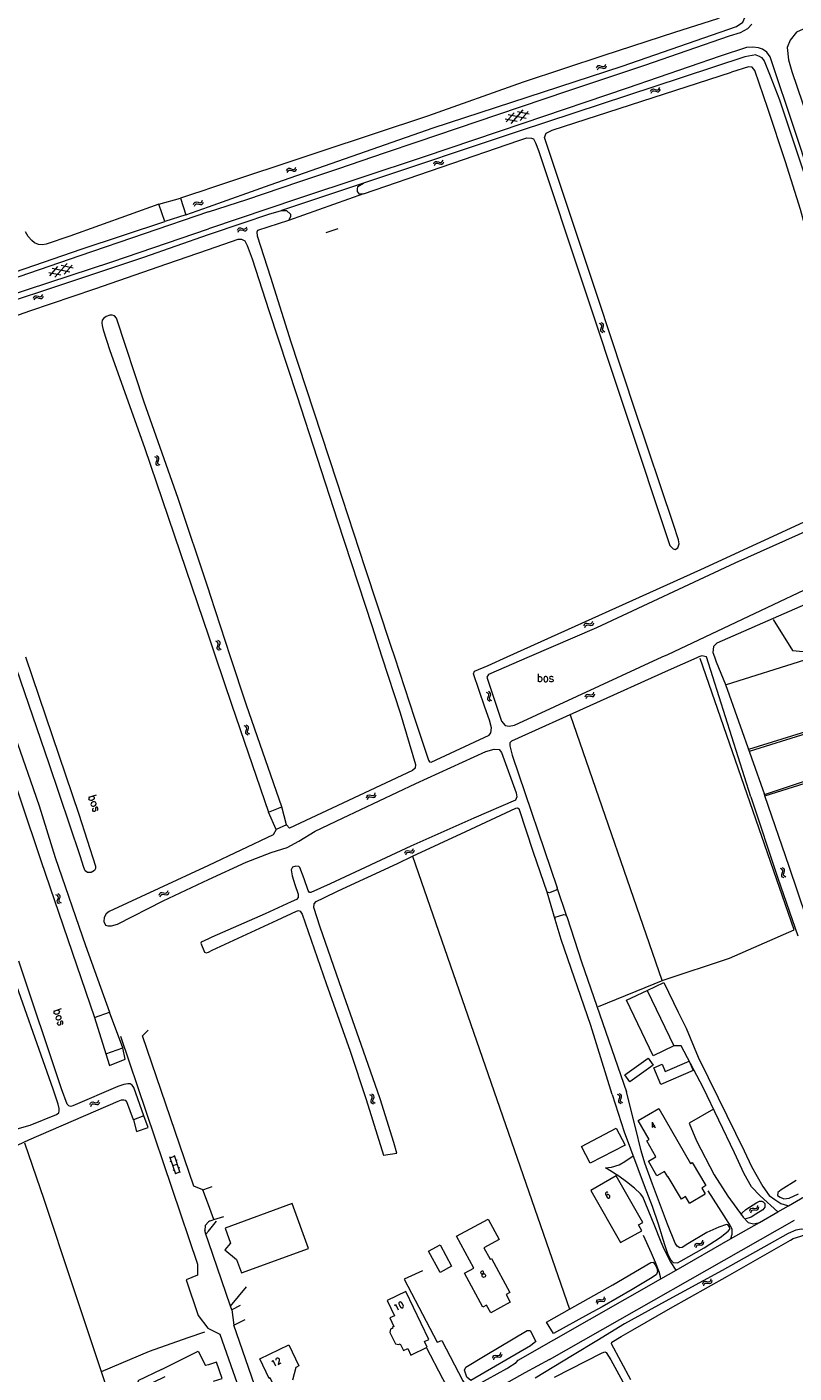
# Model space of a CAD drawing. Header units: metres. Extents: x 189705 to 199106, y 581686 to 588448.
# Tile 384 of 555: x 194954 to 195147, y 587820 to 588159. Entities that reach past the tile are written whole.
import ezdxf

# ---------------------------------------------------------------- set-up
doc = ezdxf.new("R2010")
doc.units = ezdxf.units.M
doc.layers.add('B-WA-OG-GBKN-G', color=7, linetype='Continuous', lineweight=18)
doc.styles.add('Style-STANDARD', font='STANDARD.shx')

msp = doc.modelspace()

# ---------------------------------------------------------------- linework, layer by layer
at = {"layer": 'B-WA-OG-GBKN-G'}
for p, q in [((195097.701, 588148.334), (195097.884, 588148.698)), ((195097.884, 588148.698), (195098.127, 588148.917)), ((195098.077, 588148.237), (195098.322, 588148.456)), ((195098.127, 588148.917), (195098.465, 588148.939)), ((195098.322, 588148.456), (195098.648, 588148.478)), ((195098.465, 588148.939), (195098.852, 588148.816)), ((195098.648, 588148.478), (195099.044, 588148.357)), ((195098.852, 588148.816), (195099.242, 588148.692)), ((195099.242, 588148.692), (195099.57, 588148.711)), ((195099.57, 588148.711), (195099.823, 588148.934)), ((195099.761, 588148.251), (195100.013, 588148.475)), ((195099.823, 588148.934), (195100.007, 588149.299)), ((195100.013, 588148.475), (195100.197, 588148.84)), ((195097.891, 588147.875), (195098.077, 588148.237)), ((195099.044, 588148.357), (195099.433, 588148.232)), ((195099.433, 588148.232), (195099.761, 588148.251)), ((195111.262, 588142.448), (195111.448, 588142.81)), ((195111.447, 588141.987), (195111.636, 588142.348)), ((195111.448, 588142.81), (195111.693, 588143.027)), ((195111.636, 588142.348), (195111.884, 588142.564)), ((195111.693, 588143.027), (195112.032, 588143.045)), ((195111.884, 588142.564), (195112.209, 588142.582)), ((195112.032, 588143.045), (195112.418, 588142.918)), ((195112.209, 588142.582), (195112.605, 588142.458)), ((195112.418, 588142.918), (195112.806, 588142.791)), ((195112.605, 588142.458), (195112.992, 588142.328)), ((195112.806, 588142.791), (195113.135, 588142.806)), ((195112.992, 588142.328), (195113.321, 588142.343)), ((195113.135, 588142.806), (195113.389, 588143.026)), ((195113.321, 588142.343), (195113.574, 588142.565)), ((195113.389, 588143.026), (195113.578, 588143.389)), ((195113.574, 588142.565), (195113.763, 588142.928)), ((195077.669, 588134.834), (195074.68, 588135.441)), ((195074.919, 588134.727), (195076.939, 588137.013)), ((195079.97, 588135.605), (195075.465, 588136.519)), ((195076.194, 588134.339), (195079.238, 588137.784)), ((195080.751, 588136.681), (195077.758, 588137.288)), ((195078.491, 588135.109), (195080.512, 588137.394)), ((195056.908, 588124.575), (195057.154, 588124.79)), ((195057.154, 588124.79), (195057.492, 588124.807)), ((195057.492, 588124.807), (195057.878, 588124.677)), ((195057.878, 588124.677), (195058.265, 588124.547)), ((195058.594, 588124.56), (195058.85, 588124.779)), ((195058.85, 588124.779), (195059.041, 588125.14)), ((195059.032, 588124.317), (195059.223, 588124.678)), ((195019.655, 588122.497), (195019.852, 588122.854)), ((195019.827, 588122.031), (195020.026, 588122.386)), ((195019.852, 588122.854), (195020.103, 588123.063)), ((195020.026, 588122.386), (195020.28, 588122.595)), ((195020.103, 588123.063), (195020.442, 588123.072)), ((195020.28, 588122.595), (195020.606, 588122.604)), ((195020.442, 588123.072), (195020.824, 588122.933)), ((195020.606, 588122.604), (195020.998, 588122.467)), ((195020.824, 588122.933), (195021.209, 588122.794)), ((195020.998, 588122.467), (195021.381, 588122.327)), ((195021.209, 588122.794), (195021.538, 588122.8)), ((195021.381, 588122.327), (195021.71, 588122.332)), ((195021.538, 588122.8), (195021.798, 588123.013)), ((195021.71, 588122.332), (195021.97, 588122.547)), ((195021.798, 588123.013), (195021.998, 588123.37)), ((195021.97, 588122.547), (195022.169, 588122.904)), ((195056.719, 588124.214), (195056.908, 588124.575)), ((195056.901, 588123.752), (195057.093, 588124.111)), ((195057.093, 588124.111), (195057.341, 588124.326)), ((195057.341, 588124.326), (195057.667, 588124.342)), ((195057.667, 588124.342), (195058.062, 588124.215)), ((195058.062, 588124.215), (195058.448, 588124.083)), ((195058.265, 588124.547), (195058.594, 588124.56)), ((195058.448, 588124.083), (195058.777, 588124.096)), ((195058.777, 588124.096), (195059.032, 588124.317)), ((194996.41, 588114.346), (194996.645, 588114.574)), ((194996.645, 588114.574), (194996.982, 588114.607)), ((194996.982, 588114.607), (194997.373, 588114.497)), ((194997.373, 588114.497), (194997.767, 588114.387)), ((194998.094, 588114.416), (194998.339, 588114.647)), ((194998.339, 588114.647), (194998.512, 588115.018)), ((194998.544, 588114.195), (194998.717, 588114.566)), ((194996.239, 588113.977), (194996.41, 588114.346)), ((194996.444, 588113.524), (194996.618, 588113.893)), ((194996.618, 588113.893), (194996.855, 588114.119)), ((194996.855, 588114.119), (194997.18, 588114.152)), ((194997.18, 588114.152), (194997.58, 588114.045)), ((194997.58, 588114.045), (194997.973, 588113.932)), ((194997.767, 588114.387), (194998.094, 588114.416)), ((194997.973, 588113.932), (194998.3, 588113.962)), ((194998.3, 588113.962), (194998.544, 588114.195)), ((195007.301, 588107.464), (195007.495, 588107.822)), ((195007.495, 588107.822), (195007.745, 588108.034)), ((195007.745, 588108.034), (195008.084, 588108.045)), ((195008.084, 588108.045), (195008.467, 588107.908)), ((195008.467, 588107.908), (195008.852, 588107.773)), ((195008.852, 588107.773), (195009.181, 588107.781)), ((195009.181, 588107.781), (195009.44, 588107.995)), ((195009.44, 588107.995), (195009.637, 588108.354)), ((195009.615, 588107.531), (195009.812, 588107.889)), ((195007.476, 588106.999), (195007.673, 588107.356)), ((195007.673, 588107.356), (195007.925, 588107.566)), ((195007.925, 588107.566), (195008.251, 588107.577)), ((195008.251, 588107.577), (195008.644, 588107.444)), ((195008.644, 588107.444), (195009.028, 588107.306)), ((195009.028, 588107.306), (195009.357, 588107.314)), ((195009.357, 588107.314), (195009.615, 588107.531)), ((194960.065, 588096.018), (194962.097, 588098.294)), ((194965.119, 588096.869), (194960.62, 588097.807)), ((194961.337, 588095.624), (194964.4, 588099.052)), ((194965.906, 588097.941), (194962.917, 588098.564)), ((194963.638, 588096.381), (194965.671, 588098.655)), ((194962.815, 588096.111), (194959.829, 588096.734)), ((194956.141, 588090.753), (194956.387, 588090.968)), ((194956.387, 588090.968), (194956.725, 588090.985)), ((194956.725, 588090.985), (194957.111, 588090.855)), ((194957.111, 588090.855), (194957.498, 588090.725)), ((194957.827, 588090.738), (194958.083, 588090.957)), ((194958.083, 588090.957), (194958.274, 588091.318)), ((194958.265, 588090.495), (194958.456, 588090.856)), ((194955.952, 588090.392), (194956.141, 588090.753)), ((194956.134, 588089.93), (194956.326, 588090.289)), ((194956.326, 588090.289), (194956.574, 588090.504)), ((194956.574, 588090.504), (194956.9, 588090.52)), ((194956.9, 588090.52), (194957.295, 588090.393)), ((194957.295, 588090.393), (194957.681, 588090.261)), ((194957.498, 588090.725), (194957.827, 588090.738)), ((194957.681, 588090.261), (194958.01, 588090.274)), ((194958.01, 588090.274), (194958.265, 588090.495)), ((195099.242, 588083.949), (195098.881, 588084.141)), ((195098.78, 588083.768), (195098.419, 588083.959)), ((195098.749, 588082.41), (195098.88, 588082.795)), ((195098.765, 588082.072), (195098.749, 588082.41)), ((195098.98, 588081.825), (195098.765, 588082.072)), ((195098.998, 588083.511), (195098.78, 588083.768)), ((195098.88, 588082.795), (195099.01, 588083.182)), ((195099.34, 588081.635), (195098.98, 588081.825)), ((195099.01, 588083.182), (195098.998, 588083.511)), ((195099.214, 588082.584), (195099.342, 588082.979)), ((195099.23, 588082.258), (195099.214, 588082.584)), ((195099.443, 588082.009), (195099.23, 588082.258)), ((195099.462, 588083.693), (195099.242, 588083.949)), ((195099.342, 588082.979), (195099.475, 588083.364)), ((195099.802, 588081.817), (195099.443, 588082.009)), ((195099.475, 588083.364), (195099.462, 588083.693)), ((194986.842, 588050.24), (194986.483, 588050.435)), ((194987.057, 588049.981), (194986.842, 588050.24)), ((194987.306, 588050.416), (194986.947, 588050.612)), ((194987.523, 588050.158), (194987.306, 588050.416)), ((194987.533, 588049.829), (194987.523, 588050.158)), ((194986.797, 588048.883), (194986.932, 588049.266)), ((194986.809, 588048.544), (194986.797, 588048.883)), ((194987.021, 588048.295), (194986.809, 588048.544)), ((194986.932, 588049.266), (194987.066, 588049.652)), ((194987.38, 588048.102), (194987.021, 588048.295)), ((194987.066, 588049.652), (194987.057, 588049.981)), ((194987.264, 588049.052), (194987.396, 588049.445)), ((194987.276, 588048.726), (194987.264, 588049.052)), ((194987.487, 588048.474), (194987.276, 588048.726)), ((194987.396, 588049.445), (194987.533, 588049.829)), ((194987.844, 588048.278), (194987.487, 588048.474)), ((195094.535, 588007.868), (195094.685, 588008.247)), ((195094.685, 588008.247), (195094.908, 588008.487)), ((195094.766, 588007.428), (195094.918, 588007.806)), ((195094.908, 588008.487), (195095.242, 588008.539)), ((195094.918, 588007.806), (195095.143, 588008.045)), ((195095.143, 588008.045), (195095.465, 588008.096)), ((195095.242, 588008.539), (195095.639, 588008.45)), ((195095.465, 588008.096), (195095.871, 588008.011)), ((195095.639, 588008.45), (195096.038, 588008.362)), ((195095.871, 588008.011), (195096.269, 588007.92)), ((195096.038, 588008.362), (195096.364, 588008.41)), ((195096.269, 588007.92), (195096.595, 588007.968)), ((195096.364, 588008.41), (195096.595, 588008.655)), ((195096.595, 588008.655), (195096.747, 588009.034)), ((195096.595, 588007.968), (195096.825, 588008.214)), ((195096.825, 588008.214), (195096.977, 588008.594)), ((195002.213, 588003.771), (195001.853, 588003.964)), ((195002.177, 588002.414), (195002.31, 588002.799)), ((195002.431, 588003.514), (195002.213, 588003.771)), ((195002.31, 588002.799), (195002.442, 588003.185)), ((195002.677, 588003.951), (195002.316, 588004.144)), ((195002.442, 588003.185), (195002.431, 588003.514)), ((195002.643, 588002.586), (195002.772, 588002.98)), ((195002.896, 588003.694), (195002.677, 588003.951)), ((195002.772, 588002.98), (195002.907, 588003.365)), ((195002.907, 588003.365), (195002.896, 588003.694)), ((195002.191, 588002.076), (195002.177, 588002.414)), ((195002.405, 588001.828), (195002.191, 588002.076)), ((195002.765, 588001.637), (195002.405, 588001.828)), ((195002.657, 588002.26), (195002.643, 588002.586)), ((195002.87, 588002.01), (195002.657, 588002.26)), ((195003.228, 588001.816), (195002.87, 588002.01)), ((195070.344, 587990.893), (195069.983, 587991.086)), ((195070.31, 587989.536), (195070.442, 587989.921)), ((195070.325, 587989.198), (195070.31, 587989.536)), ((195070.54, 587988.95), (195070.325, 587989.198)), ((195070.561, 587990.637), (195070.344, 587990.893)), ((195070.442, 587989.921), (195070.573, 587990.308)), ((195070.807, 587991.074), (195070.446, 587991.266)), ((195070.573, 587990.308), (195070.561, 587990.637)), ((195070.776, 587989.709), (195070.904, 587990.103)), ((195070.791, 587989.383), (195070.776, 587989.709)), ((195071.004, 587989.133), (195070.791, 587989.383)), ((195071.026, 587990.818), (195070.807, 587991.074)), ((195070.904, 587990.103), (195071.038, 587990.489)), ((195071.363, 587988.94), (195071.004, 587989.133)), ((195071.038, 587990.489), (195071.026, 587990.818)), ((195094.825, 587989.966), (195094.972, 587990.346)), ((195094.972, 587990.346), (195095.193, 587990.588)), ((195095.058, 587989.527), (195095.208, 587989.906)), ((195095.193, 587990.588), (195095.527, 587990.642)), ((195095.208, 587989.906), (195095.431, 587990.147)), ((195095.431, 587990.147), (195095.753, 587990.2)), ((195095.527, 587990.642), (195095.924, 587990.556)), ((195095.753, 587990.2), (195096.16, 587990.119)), ((195095.924, 587990.556), (195096.324, 587990.471)), ((195096.16, 587990.119), (195096.558, 587990.031)), ((195096.324, 587990.471), (195096.649, 587990.522)), ((195096.558, 587990.031), (195096.883, 587990.082)), ((195096.649, 587990.522), (195096.879, 587990.768)), ((195096.879, 587990.768), (195097.027, 587991.149)), ((195096.883, 587990.082), (195097.112, 587990.33)), ((195097.112, 587990.33), (195097.261, 587990.71)), ((195070.9, 587988.76), (195070.54, 587988.95)), ((195009.382, 587982.462), (195009.019, 587982.65)), ((195009.602, 587982.208), (195009.382, 587982.462)), ((195009.842, 587982.648), (195009.48, 587982.836)), ((195010.065, 587982.394), (195009.842, 587982.648)), ((195010.08, 587982.066), (195010.065, 587982.394)), ((195009.364, 587981.105), (195009.491, 587981.491)), ((195009.383, 587980.766), (195009.364, 587981.105)), ((195009.6, 587980.522), (195009.383, 587980.766)), ((195009.491, 587981.491), (195009.618, 587981.879)), ((195009.962, 587980.335), (195009.6, 587980.522)), ((195009.618, 587981.879), (195009.602, 587982.208)), ((195009.827, 587981.283), (195009.951, 587981.679)), ((195009.846, 587980.957), (195009.827, 587981.283)), ((195010.062, 587980.71), (195009.846, 587980.957)), ((195009.951, 587981.679), (195010.08, 587982.066)), ((195010.423, 587980.521), (195010.062, 587980.71)), ((195041.602, 587965.121), (195041.831, 587965.367)), ((195041.831, 587965.367), (195041.979, 587965.748)), ((195039.779, 587964.561), (195039.926, 587964.941)), ((195039.926, 587964.941), (195040.145, 587965.183)), ((195040.014, 587964.123), (195040.163, 587964.502)), ((195040.145, 587965.183), (195040.48, 587965.239)), ((195040.163, 587964.502), (195040.385, 587964.744)), ((195040.385, 587964.744), (195040.707, 587964.797)), ((195040.48, 587965.239), (195040.877, 587965.154)), ((195040.707, 587964.797), (195041.114, 587964.717)), ((195040.877, 587965.154), (195041.277, 587965.07)), ((195041.114, 587964.717), (195041.512, 587964.63)), ((195041.277, 587965.07), (195041.602, 587965.121)), ((195041.512, 587964.63), (195041.837, 587964.681)), ((195041.837, 587964.681), (195042.065, 587964.93)), ((195042.065, 587964.93), (195042.214, 587965.311)), ((195051.474, 587951.391), (195051.623, 587951.772)), ((195049.419, 587950.591), (195049.567, 587950.971)), ((195049.567, 587950.971), (195049.787, 587951.212)), ((195049.652, 587950.152), (195049.802, 587950.531)), ((195049.787, 587951.212), (195050.122, 587951.267)), ((195049.802, 587950.531), (195050.026, 587950.772)), ((195050.026, 587950.772), (195050.347, 587950.825)), ((195050.122, 587951.267), (195050.519, 587951.18)), ((195050.347, 587950.825), (195050.754, 587950.743)), ((195050.519, 587951.18), (195050.919, 587951.095)), ((195050.754, 587950.743), (195051.153, 587950.655)), ((195050.919, 587951.095), (195051.244, 587951.145)), ((195051.153, 587950.655), (195051.478, 587950.705)), ((195051.244, 587951.145), (195051.474, 587951.391)), ((195051.478, 587950.705), (195051.707, 587950.952)), ((195051.707, 587950.952), (195051.856, 587951.333)), ((195144.329, 587946.519), (195143.968, 587946.712)), ((195144.295, 587945.162), (195144.427, 587945.547)), ((195144.31, 587944.824), (195144.295, 587945.162)), ((195144.546, 587946.263), (195144.329, 587946.519)), ((195144.427, 587945.547), (195144.558, 587945.934)), ((195144.792, 587946.7), (195144.431, 587946.892)), ((195144.558, 587945.934), (195144.546, 587946.263)), ((195144.761, 587945.335), (195144.889, 587945.729)), ((195144.776, 587945.009), (195144.761, 587945.335)), ((195144.989, 587944.759), (195144.776, 587945.009)), ((195145.011, 587946.444), (195144.792, 587946.7)), ((195144.889, 587945.729), (195145.023, 587946.115)), ((195145.023, 587946.115), (195145.011, 587946.444)), ((195144.525, 587944.576), (195144.31, 587944.824)), ((195144.885, 587944.386), (195144.525, 587944.576)), ((195145.348, 587944.566), (195144.989, 587944.759)), ((194961.968, 587939.942), (194961.607, 587940.134)), ((194961.936, 587938.585), (194962.067, 587938.97)), ((194961.951, 587938.247), (194961.936, 587938.585)), ((194962.166, 587938), (194961.951, 587938.247)), ((194962.186, 587939.686), (194961.968, 587939.942)), ((194962.067, 587938.97), (194962.198, 587939.357)), ((194962.43, 587940.123), (194962.069, 587940.315)), ((194962.198, 587939.357), (194962.186, 587939.686)), ((194962.401, 587938.758), (194962.529, 587939.153)), ((194962.416, 587938.433), (194962.401, 587938.758)), ((194962.63, 587938.183), (194962.416, 587938.433)), ((194962.65, 587939.867), (194962.43, 587940.123)), ((194962.529, 587939.153), (194962.662, 587939.539)), ((194962.662, 587939.539), (194962.65, 587939.867)), ((194987.617, 587940.037), (194987.767, 587940.416)), ((194987.767, 587940.416), (194987.989, 587940.657)), ((194987.848, 587939.597), (194988, 587939.975)), ((194987.989, 587940.657), (194988.323, 587940.709)), ((194988, 587939.975), (194988.225, 587940.215)), ((194988.225, 587940.215), (194988.547, 587940.266)), ((194988.323, 587940.709), (194988.721, 587940.62)), ((194988.547, 587940.266), (194988.953, 587940.181)), ((194988.721, 587940.62), (194989.119, 587940.533)), ((194988.953, 587940.181), (194989.351, 587940.091)), ((194989.119, 587940.533), (194989.445, 587940.581)), ((194989.351, 587940.091), (194989.676, 587940.139)), ((194989.445, 587940.581), (194989.676, 587940.826)), ((194989.676, 587940.826), (194989.827, 587941.205)), ((194989.676, 587940.139), (194989.906, 587940.386)), ((194989.906, 587940.386), (194990.058, 587940.765)), ((194962.526, 587937.81), (194962.166, 587938)), ((194962.989, 587937.991), (194962.63, 587938.183)), ((194970.145, 587887.28), (194970.308, 587887.653)), ((194970.308, 587887.653), (194970.539, 587887.886)), ((194970.526, 587887.204), (194970.759, 587887.436)), ((194970.539, 587887.886), (194970.875, 587887.926)), ((194970.759, 587887.436), (194971.082, 587887.475)), ((194970.875, 587887.926), (194971.269, 587887.823)), ((194971.082, 587887.475), (194971.485, 587887.376)), ((194971.269, 587887.823), (194971.664, 587887.722)), ((194971.485, 587887.376), (194971.88, 587887.272)), ((194971.664, 587887.722), (194971.991, 587887.758)), ((194971.991, 587887.758), (194972.231, 587887.994)), ((194972.207, 587887.309), (194972.446, 587887.547)), ((194972.231, 587887.994), (194972.396, 587888.369)), ((194972.446, 587887.547), (194972.61, 587887.921)), ((195040.978, 587889.541), (195040.621, 587889.739)), ((195040.922, 587888.184), (195041.06, 587888.567)), ((195040.931, 587887.846), (195040.922, 587888.184)), ((195041.141, 587887.595), (195040.931, 587887.846)), ((195041.191, 587889.28), (195040.978, 587889.541)), ((195041.06, 587888.567), (195041.198, 587888.951)), ((195041.444, 587889.713), (195041.086, 587889.912)), ((195041.498, 587887.398), (195041.141, 587887.595)), ((195041.198, 587888.951), (195041.191, 587889.28)), ((195041.39, 587888.349), (195041.525, 587888.741)), ((195041.399, 587888.023), (195041.39, 587888.349)), ((195041.608, 587887.77), (195041.399, 587888.023)), ((195041.659, 587889.454), (195041.444, 587889.713)), ((195041.525, 587888.741), (195041.665, 587889.125)), ((195041.964, 587887.571), (195041.608, 587887.77)), ((195041.665, 587889.125), (195041.659, 587889.454)), ((195103.305, 587889.641), (195102.946, 587889.835)), ((195103.263, 587888.284), (195103.397, 587888.668)), ((195103.276, 587887.945), (195103.263, 587888.284)), ((195103.489, 587887.697), (195103.276, 587887.945)), ((195103.521, 587889.383), (195103.305, 587889.641)), ((195103.397, 587888.668), (195103.531, 587889.054)), ((195103.769, 587889.818), (195103.41, 587890.013)), ((195103.848, 587887.504), (195103.489, 587887.697)), ((195103.531, 587889.054), (195103.521, 587889.383)), ((195103.73, 587888.454), (195103.861, 587888.847)), ((195103.743, 587888.128), (195103.73, 587888.454)), ((195103.954, 587887.877), (195103.743, 587888.128)), ((195103.987, 587889.561), (195103.769, 587889.818)), ((195103.861, 587888.847), (195103.997, 587889.232)), ((195104.312, 587887.681), (195103.954, 587887.877)), ((195103.997, 587889.232), (195103.987, 587889.561)), ((194970.36, 587886.832), (194970.526, 587887.204)), ((194971.88, 587887.272), (194972.207, 587887.309)), ((194991.748, 587869.733), (194990.263, 587874.086)), ((194990.327, 587873.897), (194991.463, 587874.284)), ((194992.883, 587870.12), (194991.398, 587874.474)), ((194990.35, 587872.901), (194990.634, 587872.998)), ((194991.005, 587871.909), (194992.141, 587872.297)), ((194991.092, 587870.726), (194991.376, 587870.823)), ((194991.802, 587873.291), (194992.086, 587873.387)), ((194992.479, 587871.305), (194992.763, 587871.402)), ((194991.683, 587869.922), (194992.819, 587870.309)), ((195136.269, 587860.415), (195136.363, 587860.811)), ((195136.363, 587860.811), (195136.548, 587861.081)), ((195136.548, 587861.081), (195136.872, 587861.181)), ((195136.56, 587860.012), (195136.657, 587860.408)), ((195136.657, 587860.408), (195136.845, 587860.677)), ((195136.845, 587860.677), (195137.156, 587860.774)), ((195136.872, 587861.181), (195137.277, 587861.15)), ((195137.156, 587860.774), (195137.57, 587860.749)), ((195137.277, 587861.15), (195137.685, 587861.12)), ((195137.57, 587860.749), (195137.977, 587860.716)), ((195137.685, 587861.12), (195138, 587861.215)), ((195137.977, 587860.716), (195138.292, 587860.811)), ((195138, 587861.215), (195138.194, 587861.49)), ((195138.194, 587861.49), (195138.289, 587861.887)), ((195138.292, 587860.811), (195138.485, 587861.087)), ((195138.485, 587861.087), (195138.58, 587861.485)), ((195122.43, 587851.564), (195122.513, 587851.963)), ((195122.513, 587851.963), (195122.691, 587852.237)), ((195122.691, 587852.237), (195123.012, 587852.346)), ((195122.732, 587851.17), (195122.818, 587851.568)), ((195122.818, 587851.568), (195122.998, 587851.842)), ((195122.998, 587851.842), (195123.307, 587851.947)), ((195123.012, 587852.346), (195123.419, 587852.326)), ((195123.307, 587851.947), (195123.722, 587851.932)), ((195123.419, 587852.326), (195123.826, 587852.307)), ((195123.722, 587851.932), (195124.129, 587851.911)), ((195123.826, 587852.307), (195124.139, 587852.41)), ((195124.129, 587851.911), (195124.442, 587852.013)), ((195124.139, 587852.41), (195124.325, 587852.69)), ((195124.325, 587852.69), (195124.41, 587853.09)), ((195124.442, 587852.013), (195124.627, 587852.295)), ((195124.627, 587852.295), (195124.712, 587852.695)), ((195126.43, 587842.972), (195126.556, 587843.361)), ((195124.428, 587842.049), (195124.552, 587842.437)), ((195124.552, 587842.437), (195124.757, 587842.692)), ((195124.687, 587841.625), (195124.814, 587842.013)), ((195124.757, 587842.692), (195125.088, 587842.766)), ((195124.814, 587842.013), (195125.022, 587842.266)), ((195125.022, 587842.266), (195125.34, 587842.339)), ((195125.088, 587842.766), (195125.49, 587842.704)), ((195125.34, 587842.339), (195125.751, 587842.281)), ((195125.49, 587842.704), (195125.894, 587842.643)), ((195125.751, 587842.281), (195126.154, 587842.217)), ((195125.894, 587842.643), (195126.215, 587842.713)), ((195126.154, 587842.217), (195126.475, 587842.287)), ((195126.215, 587842.713), (195126.43, 587842.972)), ((195126.475, 587842.287), (195126.689, 587842.548)), ((195126.689, 587842.548), (195126.815, 587842.937)), ((195097.635, 587837.436), (195097.736, 587837.831)), ((195097.736, 587837.831), (195097.926, 587838.097)), ((195097.918, 587837.029), (195098.022, 587837.423)), ((195097.926, 587838.097), (195098.252, 587838.191)), ((195098.022, 587837.423), (195098.215, 587837.688)), ((195098.215, 587837.688), (195098.528, 587837.779)), ((195098.252, 587838.191), (195098.657, 587838.153)), ((195098.528, 587837.779), (195098.942, 587837.746)), ((195098.657, 587838.153), (195099.063, 587838.115)), ((195098.942, 587837.746), (195099.348, 587837.706)), ((195099.063, 587838.115), (195099.381, 587838.204)), ((195099.348, 587837.706), (195099.665, 587837.794)), ((195099.381, 587838.204), (195099.579, 587838.475)), ((195099.579, 587838.475), (195099.682, 587838.871)), ((195099.665, 587837.794), (195099.863, 587838.067)), ((195099.863, 587838.067), (195099.966, 587838.463)), ((195071.544, 587823.42), (195071.651, 587823.813)), ((195071.651, 587823.813), (195071.846, 587824.076)), ((195071.822, 587823.008), (195071.931, 587823.4)), ((195071.846, 587824.076), (195072.173, 587824.165)), ((195071.931, 587823.4), (195072.128, 587823.663)), ((195072.128, 587823.663), (195072.443, 587823.749)), ((195072.173, 587824.165), (195072.577, 587824.12)), ((195072.443, 587823.749), (195072.856, 587823.709)), ((195072.577, 587824.12), (195072.983, 587824.077)), ((195072.856, 587823.709), (195073.261, 587823.663)), ((195072.983, 587824.077), (195073.301, 587824.161)), ((195073.261, 587823.663), (195073.58, 587823.747)), ((195073.301, 587824.161), (195073.504, 587824.429)), ((195073.504, 587824.429), (195073.613, 587824.823)), ((195073.58, 587823.747), (195073.782, 587824.017)), ((195073.782, 587824.017), (195073.89, 587824.411))]:
    msp.add_line(p, q, dxfattribs=at)
at = {"layer": 'B-WA-OG-GBKN-G', "flags": 128}
for points in [[(195000, 588113.385), (195015.484, 588118.894), (195056.576, 588133.229), (195104.142, 588148.823), (195132.877, 588158.798), (195134.473, 588159.841), (195135.044, 588160.997), (195135.024, 588162.264), (195134.576, 588164.503), (195132.107, 588172.089), (195122.991, 588201.06), (195105.612, 588255.495)], [(195102.419, 588254.307), (195108.024, 588236.035), (195124.164, 588186.684), (195131.048, 588165.169), (195131.311, 588163.993), (195130.982, 588163.1), (195130.291, 588162.158), (195129.341, 588161.295), (195128.108, 588160.666), (195117.287, 588157.221), (195099.538, 588151.453), (195079.22, 588144.791), (195055.109, 588136.23), (195027.992, 588127.192), (195000, 588117.856)], [(195402.498, 588243.049), (195373.914, 588233.502), (195333.206, 588219.94), (195310.715, 588212.628), (195295.186, 588207.337), (195265.24, 588197.107), (195235.92, 588186.97), (195195.367, 588173.353), (195181.102, 588168.564), (195164.412, 588163.01), (195149.673, 588158.066), (195148.036, 588157.325), (195146.398, 588155.368), (195145.712, 588153.463), (195145.976, 588150.342), (195146.82, 588147.416), (195150.834, 588135.566), (195156.523, 588118.367), (195164.382, 588094.47), (195172.768, 588069.25), (195183.315, 588037.173), (195189.276, 588018.833), (195192.287, 588010.316)], [(195000, 588112.124), (195009.671, 588115.245), (195022.747, 588119.677), (195032.518, 588122.903), (195044.523, 588127.011), (195052.498, 588129.762), (195072.798, 588136.618), (195090.466, 588142.583), (195109.824, 588149.064), (195131.181, 588156.401), (195133.954, 588157.285), (195135.803, 588158.29), (195136.753, 588159.401)], [(195191.037, 588000), (195185.786, 588016.842), (195179.933, 588035.049), (195171.971, 588059.214), (195163.855, 588083.543), (195154.679, 588111.232), (195147.714, 588132.339), (195141.39, 588151.108), (195140.545, 588152.325), (195139.436, 588153.065), (195138.485, 588153.436), (195137.059, 588153.594), (195135.474, 588153.488), (195128.819, 588151.267), (195105.356, 588143.249), (195079.151, 588134.33), (195054.26, 588125.984), (195022.622, 588115.432), (195000, 588107.848)], [(195137.814, 588151.635), (195134.991, 588151.101), (195119.23, 588145.909), (195078.197, 588132.382), (195039.025, 588119.324)], [(195161.616, 588076.644), (195160.118, 588080.394), (195158.972, 588083.924), (195157.171, 588090.079), (195154.177, 588098.181), (195150.749, 588106.536), (195149.031, 588112.669), (195145.247, 588124.685), (195140.768, 588138.146), (195137.558, 588147.678), (195136.897, 588148.561), (195135.928, 588148.649), (195131.698, 588147.237)], [(195137.814, 588151.635), (195138.607, 588151.326), (195139.18, 588150.929), (195139.841, 588150.135), (195141.414, 588146.374), (195143.705, 588140.286), (195148.019, 588127.473), (195153.475, 588111.185), (195157.963, 588097.102), (195162.672, 588082.58), (195166.369, 588071.226), (195170.373, 588058.508), (195171.953, 588053.596), (195172.306, 588052.449), (195172.306, 588051.787), (195172.129, 588051.125), (195171.645, 588050.86), (195170.676, 588051.346), (195169.442, 588053.772), (195168.164, 588058.229), (195163.457, 588072.531), (195161.616, 588076.644)], [(195039.025, 588116.638), (195078.098, 588130.077), (195080.141, 588130.709), (195081.297, 588130.689), (195081.853, 588130.444), (195082.347, 588129.514), (195083.037, 588127.584), (195116.164, 588028.09), (195116.941, 588027.21), (195117.498, 588027.096), (195118.185, 588027.459), (195118.492, 588028.493), (195118.354, 588029.466), (195117.082, 588033.375), (195107.397, 588062.063), (195098.199, 588090.029), (195084.57, 588130.841), (195084.998, 588131.884), (195086.498, 588132.638), (195131.698, 588147.237)], [(195039.025, 588119.324), (195018.386, 588112.441)], [(195039.025, 588116.638), (195037.982, 588116.588), (195037.485, 588117.185), (195037.535, 588117.782), (195037.585, 588118.478), (195039.025, 588119.324)], [(194987.507, 588113.99), (194992.969, 588115.565)], [(195000, 588117.856), (194999.057, 588117.541), (194995.204, 588116.303), (194992.969, 588115.565)], [(194992.969, 588115.565), (194994.318, 588111.363)], [(195039.025, 588116.638), (195020.129, 588109.955)], [(195000, 588112.124), (194967.625, 588101.005), (194941.938, 588092.237), (194908.166, 588080.69), (194886.859, 588073.532), (194856.977, 588063.629), (194819.753, 588051.153), (194782.712, 588038.632), (194761.978, 588031.605), (194738.37, 588023.636), (194707.821, 588013.37), (194678.336, 588003.515), (194667.59, 588000)], [(194987.507, 588113.99), (194965.129, 588105.992), (194959.144, 588103.973), (194958.203, 588103.82), (194957.173, 588103.905), (194956.215, 588104.282), (194955.488, 588104.866), (194954.571, 588105.904), (194953.905, 588107.038)], [(194989.01, 588109.693), (194987.507, 588113.99)], [(194994.318, 588111.363), (194989.01, 588109.693)], [(194994.318, 588111.363), (195000, 588113.385)], [(195000, 588106.359), (195008.724, 588109.318), (195015.168, 588111.54), (195018.386, 588112.441)], [(195018.386, 588112.441), (195019.601, 588112.441), (195020.605, 588111.542), (195020.605, 588110.854), (195020.129, 588109.955)], [(194679.233, 588000), (194692.205, 588004.191), (194708.333, 588009.547), (194733.177, 588017.82), (194754.492, 588024.939), (194782.256, 588034.226), (194808.293, 588042.938), (194829.999, 588050.149), (194855.948, 588059.044), (194877.963, 588066.519), (194902.984, 588074.968), (194926.371, 588083.061), (194949.313, 588090.845), (194975.66, 588099.52), (195000, 588107.848)], [(194899.717, 588079.807), (194916.665, 588085.504), (194944.303, 588094.594), (194967.984, 588102.714), (194989.01, 588109.693)], [(195020.129, 588109.955), (195012.328, 588107.369), (195012.135, 588106.971), (195012.287, 588106.018), (195015.612, 588095.666), (195020.761, 588079.366), (195032.207, 588044.387), (195039.372, 588022.571), (195045.82, 588002.975), (195046.805, 588000)], [(195029.632, 588106.872), (195032.632, 588107.939)], [(194927.293, 588071.131), (194925.366, 588077.473), (194925.248, 588078.575), (194925.484, 588080.033), (194925.995, 588080.86), (194926.782, 588081.49), (194929.377, 588082.632), (194944.816, 588087.737), (194966.098, 588094.842), (194983.687, 588100.693), (195000, 588106.359)], [(195000, 588102.613), (195007.479, 588105.214), (195008.296, 588105.23), (195009.109, 588104.769), (195009.76, 588103.591), (195010.958, 588100.301), (195015.153, 588087.264), (195022.213, 588065.814), (195032.448, 588034.317), (195041.076, 588007.923), (195043.645, 588000)], [(194928.944, 588079.597), (194940.029, 588083.403), (194940.473, 588083.286), (194940.848, 588082.642), (194941.324, 588082.591), (194942.328, 588082.701), (194955.032, 588087.129), (194971.354, 588092.734), (194989.536, 588098.973), (195000, 588102.613)], [(195000, 588017.044), (194992.397, 588039.903), (194983.819, 588064.136), (194976.8, 588085.304), (194976.376, 588085.901), (194975.725, 588086.088), (194975.192, 588086.063), (194974.204, 588085.757), (194973.644, 588085.354), (194973.251, 588084.832), (194973.113, 588084.132), (194973.206, 588083.437), (194973.445, 588082.37), (194975.199, 588077.191), (194983.872, 588052.777), (194995.835, 588017.702), (195000, 588005.281)], [(195075.167, 588000), (195123.927, 588022.034), (195170.313, 588043.441), (195171.832, 588043.67), (195172.538, 588043.093), (195172.838, 588042.315), (195172.26, 588041.475), (195170.738, 588040.706), (195132.495, 588023.585), (195097.663, 588007.359), (195080.725, 588000)], [(195114.226, 588000), (195115.647, 588000.658), (195176.619, 588029.492), (195176.781, 588029.767), (195175.967, 588032.603), (195176.041, 588033.024), (195177.395, 588033.7), (195178.107, 588033.624), (195178.555, 588033.114), (195179.455, 588030.19), (195184.003, 588015.818), (195183.929, 588015.484), (195182.634, 588014.895), (195182.3, 588014.94), (195178.529, 588025.024)], [(195178.529, 588025.024), (195178.051, 588025.244), (195177.282, 588025.321), (195176.598, 588025.106), (195164.385, 588019.429), (195127.945, 588003.438), (195127.124, 588002.626), (195126.97, 588001.098), (195127.377, 588000)], [(195005.569, 588000), (195000.52, 588015.481), (195000, 588017.044)], [(195142.141, 588009.393), (195147.032, 588001.598), (195158.65, 588000.541)], [(195000, 588005.281), (195001.771, 588000)], [(194944.322, 588000), (194947.354, 587990.995), (194955.159, 587968.791), (194957.361, 587962.498), (194961.429, 587949.535), (194969.066, 587927.329), (194975.097, 587910.568)], [(194953.926, 588000), (194967.334, 587960.39), (194971.574, 587947.321), (194971.51, 587946.754), (194971.324, 587946.222), (194970.459, 587945.758), (194969.575, 587945.757), (194968.961, 587946.119), (194968.616, 587946.948), (194967.668, 587949.948), (194959.863, 587973.122), (194950.676, 588000)], [(195001.771, 588000), (195005.842, 587987.859), (195015.144, 587960.896)], [(195018.483, 587962.225), (195009.537, 587987.832), (195005.569, 588000)], [(195043.645, 588000), (195048.212, 587985.915), (195052.089, 587972.92), (195052.065, 587972.024), (195051.326, 587971.371), (195020.391, 587956.879)], [(195046.805, 588000), (195051.894, 587984.627), (195055.374, 587973.98), (195055.597, 587973.58), (195056.029, 587973.526), (195070.658, 587980.293), (195071.094, 587980.897), (195071.256, 587982.126), (195070.729, 587984.119), (195069.585, 587987.363), (195066.741, 587995.786), (195066.997, 587996.407), (195070.392, 587997.842), (195075.167, 588000)], [(195080.725, 588000), (195070.478, 587995.548), (195070.036, 587994.909), (195073.794, 587983.791), (195074.7, 587982.74), (195075.678, 587982.567), (195077.062, 587982.796), (195114.226, 588000)], [(195123.468, 588000), (195122.937, 587999.819), (195115.715, 587996.569), (195076.26, 587978.836), (195075.825, 587978.405), (195075.847, 587977.616), (195076.472, 587975.244), (195087.772, 587941.829)], [(195098.171, 587911.993), (195114.427, 587918.592), (195131.178, 587924.181), (195147.403, 587931.256), (195123.736, 587999.642)], [(195125.398, 588000), (195124.187, 588000.245), (195123.468, 588000)], [(195136.519, 587964.817), (195125.398, 588000)], [(195127.377, 588000), (195127.817, 587998.811), (195130.108, 587993.047), (195139.937, 587965.349)], [(195130.42, 587993.083), (195150.114, 587999.305), (195149.894, 587999.966)], [(195135.995, 587976.819), (195163.643, 587985.328), (195158.913, 587999.969)], [(195136.173, 587976.299), (195189.099, 587992.829)], [(195114.235, 587918.514), (195091.145, 587985.304)], [(195139.937, 587965.349), (195192.271, 587982.809)], [(194947.696, 587978.826), (194957.784, 587948.752), (194971.315, 587909.218)], [(195000, 587943.925), (195009.502, 587948.364), (195015.784, 587950.729), (195019.794, 587952.044), (195022.715, 587953.622), (195026.86, 587956.156), (195033.692, 587959.438), (195052.189, 587968.158), (195069.808, 587976.233), (195071.893, 587976.776), (195073.172, 587976.674), (195073.761, 587975.965), (195077.435, 587965.767), (195077.64, 587964.754), (195077.311, 587963.972), (195066.764, 587959.43)], [(194934.895, 587874.278), (194938.182, 587875.618), (194951.222, 587881.03), (194955.129, 587882.107), (194961.755, 587884.76), (194962.291, 587885.157), (194962.414, 587885.668), (194962.39, 587886.285), (194962.177, 587887.371), (194960.856, 587891.123), (194949.232, 587924.271), (194935.011, 587967.469), (194932.569, 587974.388), (194932.253, 587974.896), (194931.802, 587975.042), (194931.332, 587975.052), (194930.802, 587974.941)], [(195140.053, 587965.014), (195157.431, 587970.509), (195168.272, 587938.299)], [(195139.933, 587965.361), (195139.883, 587965.505)], [(195140.053, 587965.014), (195139.933, 587965.361)], [(195015.144, 587960.896), (195018.483, 587962.225)], [(195019.645, 587957.701), (195018.483, 587962.225)], [(195051.386, 587949.806), (195064.75, 587956.067), (195077.385, 587961.961), (195077.752, 587962.042), (195078.241, 587961.716)], [(195136.519, 587964.817), (195143.306, 587944.271), (195148.317, 587929.809)], [(195151.143, 587932.344), (195150.533, 587934.264), (195146.184, 587947.264), (195140.053, 587965.014)], [(195066.764, 587959.43), (195050.904, 587952.314), (195030.651, 587942.877), (195025.741, 587940.642), (195025.415, 587940.724), (195025.049, 587941.172), (195024.071, 587944.107), (195022.972, 587946.96), (195022.727, 587947.205), (195021.994, 587947.327), (195021.139, 587947.042), (195020.813, 587946.39), (195021.098, 587944.841), (195021.709, 587942.721), (195022.564, 587940.234), (195022.605, 587939.46), (195022.157, 587938.93), (195020.772, 587938.319), (195014.256, 587935.343), (195000.867, 587929.4)], [(195017.023, 587956.563), (195015.144, 587960.896)], [(195085.224, 587940.746), (195081.801, 587950.769), (195078.241, 587961.716)], [(195016.298, 587955.196), (195000, 587947.52)], [(195017.023, 587956.563), (195016.298, 587955.196)], [(195019.645, 587957.701), (195017.023, 587956.563)], [(195020.391, 587956.879), (195019.645, 587957.701)], [(195026.561, 587937.789), (195027.132, 587938.401), (195029.005, 587939.379), (195032.671, 587941.091), (195047.551, 587948.01), (195051.386, 587949.806)], [(195051.386, 587949.806), (195090.851, 587835.746)], [(195000, 587947.52), (194974.975, 587935.869), (194974.25, 587935.345), (194973.739, 587934.409), (194973.637, 587933.386), (194974.074, 587932.489), (194974.645, 587932.281), (194975.561, 587932.266), (194977.126, 587932.7), (194988.616, 587938.606), (195000, 587943.925)], [(195087.772, 587941.829), (195087.677, 587941.365), (195085.873, 587940.613), (195085.224, 587940.746)], [(195090.172, 587934.656), (195087.772, 587941.829)], [(195087.282, 587933.877), (195085.224, 587940.746)], [(195000.928, 587926.129), (195017.252, 587933.688), (195022.125, 587936.003), (195022.695, 587936.166), (195023.102, 587936.003), (195023.55, 587935.228), (195029.649, 587917.808), (195035.665, 587900.764), (195039.69, 587888.565), (195044.06, 587874.557)], [(195047.384, 587875.045), (195046.677, 587877.72), (195043.181, 587888.698), (195039.035, 587900.701), (195033.587, 587916.285), (195028.142, 587931.988), (195026.48, 587936.933), (195026.561, 587937.789)], [(195087.282, 587933.877), (195087.305, 587934.468), (195089.429, 587935.14), (195089.888, 587935.029), (195090.172, 587934.656)], [(195101.579, 587889.787), (195096.219, 587907.196), (195088.772, 587928.825), (195087.282, 587933.877)], [(195090.172, 587934.656), (195094.013, 587922.953), (195105.198, 587890.52)], [(195000, 587929.015), (194998.142, 587928.183), (194998.039, 587927.888), (194999.028, 587925.689), (194999.411, 587925.467), (195000, 587925.699)], [(195000.867, 587929.4), (195000, 587929.015)], [(195000, 587925.699), (195000.928, 587926.129)], [(194983.726, 587884.438), (194981.228, 587891.55), (194980.818, 587892.176), (194980.302, 587892.509), (194979.671, 587892.52), (194978.66, 587892.359), (194977.177, 587891.787), (194965.857, 587886.925), (194965.295, 587886.81), (194964.826, 587886.918), (194964.409, 587887.383), (194962.976, 587891.235), (194952.215, 587923.424)], [(195110.411, 587916.04), (195114.622, 587917.979), (195118.257, 587910.514), (195120.231, 587906.558), (195123.3, 587899.187), (195128.293, 587888.999), (195134.844, 587875.606), (195136.722, 587871.705), (195139.554, 587866.649), (195141.16, 587864.381), (195142.529, 587863.341), (195144.087, 587862.396), (195145.739, 587861.829), (195146.005, 587861.773)], [(195111.978, 587899.551), (195105.227, 587913.538), (195110.411, 587916.04), (195117.161, 587902.053), (195111.978, 587899.551)], [(194971.315, 587909.218), (194975.097, 587910.568)], [(194971.315, 587909.218), (194974.165, 587900.09)], [(194978.41, 587901.534), (194975.097, 587910.568)], [(194977.872, 587904.527), (194997.256, 587847.045), (194997.265, 587844.298), (194994.364, 587843.179), (194997.391, 587834.14), (194999.848, 587830.996), (195000, 587830.918)], [(195000, 587862.01), (194998.594, 587865.827), (194996.273, 587866.765), (194983.354, 587904.574), (194984.798, 587906.017)], [(194974.165, 587900.09), (194978.41, 587901.534)], [(194974.165, 587900.09), (194975.117, 587897.143), (194979.041, 587898.684), (194978.41, 587901.534)], [(195143.338, 587860.249), (195138.903, 587864.323), (195136.682, 587866.59), (195134.861, 587869.836), (195132.426, 587875.15), (195124.487, 587891.573), (195118.993, 587902.03), (195117.161, 587902.053)], [(195106.051, 587892.971), (195104.766, 587894.781), (195110.681, 587898.981), (195111.966, 587897.171), (195106.051, 587892.971)], [(195113.859, 587892.366), (195112.067, 587896.541), (195114.182, 587897.449), (195114.972, 587895.608), (195121.026, 587898.207), (195122.028, 587895.873), (195113.859, 587892.366)], [(194981.13, 587883.459), (194979.477, 587887.978), (194979.184, 587888.261), (194978.687, 587888.425), (194978.049, 587888.352), (194977.17, 587888.021), (194954.713, 587878.297), (194942.792, 587872.795), (194939.804, 587871.524)], [(195101.579, 587889.787), (195104.622, 587880.397), (195109.706, 587866.923), (195111.698, 587861.683), (195113.164, 587857.24), (195114.751, 587852.077), (195115.525, 587849.754), (195116.339, 587848.286), (195116.991, 587847.471), (195118.05, 587847.389), (195119.027, 587847.919), (195124.77, 587851.221), (195128.843, 587853.83), (195130.86, 587855.364), (195131.268, 587855.894), (195131.186, 587856.465), (195130.738, 587856.954), (195130.372, 587857.036), (195128.498, 587856.384), (195125.443, 587855.038), (195120.638, 587852.226), (195119.212, 587851.288), (195118.683, 587851.207), (195117.99, 587851.614), (195117.461, 587852.389), (195115.546, 587857.199), (195111.789, 587867.252), (195109.839, 587872.494), (195108.943, 587875.592), (195107.477, 587881.502), (195105.198, 587890.52)], [(194983.726, 587884.438), (194981.13, 587883.459)], [(194981.13, 587883.459), (194981.876, 587880.514), (194984.805, 587881.481), (194983.726, 587884.438)], [(195115.608, 587869.039), (195114.809, 587870.417), (195112.901, 587869.311), (195110.734, 587873.05), (195112.634, 587874.151), (195110.326, 587878.133), (195110.917, 587878.475), (195108.146, 587883.263), (195113.364, 587886.282), (195121.369, 587872.468)], [(195127.114, 587886.139), (195121.024, 587882.603), (195122.845, 587878.157), (195127.328, 587869.545), (195130.695, 587864.191), (195134.559, 587858.944), (195135.847, 587857.565), (195137.18, 587857.21), (195138.694, 587857.596)], [(195093.871, 587876.741), (195102.652, 587881.324), (195104.86, 587877.094), (195096.079, 587872.511), (195093.871, 587876.741)], [(195146.005, 587861.773), (195148.025, 587862.927), (195181.491, 587882.4)], [(194986.786, 587779.782), (194980.875, 587796.951), (194973.755, 587817.973), (194965.769, 587841.89), (194958.591, 587863.374), (194953.732, 587877.569)], [(195044.06, 587874.557), (195047.384, 587875.045)], [(195117.71, 587845.609), (195116.339, 587847.757), (195114.71, 587850.876), (195113.912, 587852.636), (195112.165, 587857.078), (195109.336, 587864.031), (195108.77, 587864.811), (195107.212, 587866.253), (195105.211, 587867.778), (195103.275, 587869.243), (195101.056, 587870.661), (195099.974, 587871.342), (195101.462, 587871.484), (195103.35, 587872.074), (195104.766, 587872.901), (195106.893, 587874.379)], [(195121.369, 587872.468), (195121.761, 587872.702), (195125.227, 587866.88), (195124.156, 587866.242), (195124.994, 587864.834)], [(195109.071, 587855.517), (195108.246, 587856.964), (195109.336, 587857.584), (195102.655, 587869.305), (195096.259, 587865.66), (195103.744, 587852.527)], [(195121.074, 587862.477), (195120.118, 587864.084), (195119.098, 587863.477), (195115.74, 587869.118), (195115.608, 587869.039)], [(195147.906, 587868.121), (195144.13, 587865.764), (195143.33, 587865.097), (195143.241, 587864.386), (195143.952, 587863.941), (195144.841, 587863.541), (195146.173, 587863.674), (195148.527, 587864.83)], [(194998.594, 587865.827), (195000, 587866.331)], [(195000, 587866.331), (195000.893, 587866.651)], [(195121.074, 587862.477), (195124.994, 587864.834)], [(195125.725, 587865.585), (195129.69, 587859.253), (195131.296, 587856.702), (195131.72, 587855.945), (195131.72, 587854.575), (195131.437, 587853.488), (195131.41, 587853.435)], [(195000.538, 587858.03), (195001.368, 587858.296), (195000, 587862.01)], [(195004.072, 587850.731), (195007.037, 587848.264), (195008.269, 587844.881), (195025.192, 587851.047), (195021.084, 587862.322), (195004.161, 587856.156), (195005.544, 587852.36), (195004.072, 587850.731)], [(195134.179, 587859.459), (195134.248, 587859.966), (195135.27, 587860.811), (195138.024, 587862.59), (195138.735, 587862.99), (195139.312, 587862.946), (195139.667, 587862.768), (195140.023, 587862.323), (195140.023, 587861.434), (195139.579, 587860.767), (195137.802, 587859.655), (195136.602, 587858.944), (195135.029, 587858.44)], [(195138.694, 587857.596), (195143.338, 587860.249)], [(195143.338, 587860.249), (195146.005, 587861.773)], [(195000, 587857.786), (194999.188, 587856.817), (194999.08, 587855.557)], [(195000.538, 587858.03), (195000.26, 587857.927), (195000, 587857.786)], [(195000, 587855.405), (195002.03, 587857.913)], [(195001.368, 587858.296), (195003.853, 587859.102)], [(195069.074, 587836.272), (195064.441, 587844.818), (195066.798, 587846.095), (195062.461, 587854.095), (195070.373, 587858.384), (195073.137, 587853.285), (195069.339, 587851.226), (195070.912, 587848.325), (195071.228, 587848.497), (195075.851, 587839.969), (195074.928, 587839.469), (195075.981, 587837.526), (195071.04, 587834.848), (195069.997, 587836.773), (195069.074, 587836.272)], [(195085.828, 587823.096), (195147.482, 587858.19)], [(195131.41, 587853.435), (195138.694, 587857.596)], [(195000, 587852.732), (194999.358, 587854.612), (194999.08, 587855.557)], [(194999.358, 587854.612), (195000, 587855.405)], [(195101.419, 587826.994), (195101.515, 587827.473), (195103.904, 587828.907), (195106.834, 587830.533), (195116.307, 587835.999), (195130.653, 587844.081), (195146.517, 587853.147), (195147.185, 587853.53), (195149.128, 587854.135), (195150.211, 587854.518), (195150.211, 587855.315), (195149.988, 587855.784), (195149.288, 587855.88), (195147.822, 587855.689), (195145.911, 587854.828), (195141.166, 587852.15), (195129.332, 587845.467), (195114.986, 587837.703), (195104.715, 587832.042), (195097.789, 587827.814), (195091.609, 587824.085), (195082.266, 587818.398)], [(195103.744, 587852.527), (195109.071, 587855.517)], [(195113.832, 587843.393), (195113.768, 587843.884), (195113.461, 587845.113), (195112.493, 587847.476), (195111.502, 587849.862), (195109.522, 587854.269)], [(195007.981, 587836.71), (195005.854, 587835.575), (195005.54, 587836.51), (195000, 587852.732)], [(195058.286, 587844.996), (195055.405, 587850.384), (195058.299, 587851.932), (195061.181, 587846.544), (195058.286, 587844.996)], [(195117.71, 587845.609), (195131.41, 587853.435)], [(195095.673, 587834.484), (195086.876, 587829.586), (195085.062, 587832.474), (195090.851, 587835.746), (195101.757, 587841.912), (195111.371, 587847.538), (195111.952, 587847.58), (195112.424, 587846.955)], [(195112.424, 587846.955), (195112.849, 587846.104), (195112.99, 587845.254), (195112.754, 587844.498), (195111.716, 587843.694), (195106.664, 587840.67), (195099.063, 587836.369), (195095.673, 587834.484)], [(195053.868, 587845.426), (195049.288, 587843.336), (195057.556, 587827.4), (195058.729, 587827.877), (195063.994, 587817.712), (195064.91, 587816.392), (195065.643, 587815.878), (195066.376, 587815.915), (195067.841, 587816.758), (195075.088, 587820.807)], [(195077.926, 587822.882), (195113.832, 587843.393)], [(195113.832, 587843.393), (195117.71, 587845.609)], [(195005.54, 587836.51), (195009.551, 587841.389)], [(195048.263, 587827.012), (195049.074, 587825.322), (195050.145, 587825.836), (195050.952, 587824.153), (195055.069, 587826.162), (195054.369, 587827.62), (195055.467, 587828.146), (195049.681, 587840.203), (195044.975, 587837.945), (195046.815, 587834.112), (195045.609, 587833.533), (195046.641, 587831.383), (195046.254, 587831.197), (195046.371, 587830.952)], [(195005.854, 587835.575), (195006.379, 587831.761)], [(195018.277, 587797.339), (195006.379, 587831.761), (195009.267, 587833.169)], [(194973.068, 587820.031), (194985.171, 587825.214), (194994.885, 587828.621), (194999.087, 587830.063)], [(195000, 587830.918), (195002.858, 587829.455), (195009.884, 587809.378), (195005.183, 587812.029)], [(195046.371, 587830.952), (195045.842, 587830.718), (195045.639, 587829.894), (195047.103, 587827.046), (195047.896, 587826.853), (195048.263, 587827.012)], [(195069.671, 587824.085), (195080.234, 587830.391), (195080.942, 587830.391), (195082.387, 587827.616), (195081.099, 587826.482), (195066.061, 587817.767), (195065.056, 587818.631), (195064.403, 587820.387), (195064.757, 587821.109), (195069.671, 587824.085)], [(195024.05, 587811.885), (195023.276, 587811.396), (195023.887, 587810.132), (195019.922, 587808.208), (195018.975, 587810.168), (195017.401, 587809.407), (195014.685, 587815.024), (195016.708, 587816.002), (195015.522, 587818.456), (195015.253, 587818.326), (195012.891, 587823.217), (195020.196, 587826.745), (195022.74, 587821.476), (195022.014, 587821.097), (195021.158, 587817.877)], [(195106.347, 587817.995), (195101.419, 587826.994)], [(194988.208, 587820.571), (194997.408, 587825.2), (194999.255, 587821.528)], [(195022.694, 587792.756), (195023.207, 587792.976), (195025.442, 587794.149), (195032.793, 587798.066), (195051.932, 587808.172), (195059.635, 587812.299), (195060.258, 587813.216), (195060.624, 587814.279), (195060.551, 587815.342), (195059.012, 587818.24), (195054.877, 587826.069)], [(195085.828, 587823.096), (195079.634, 587819.752), (195069.504, 587813.974), (195065.792, 587811.863), (195061.872, 587809.626), (195054.983, 587805.922), (195044.959, 587800.616), (195032.666, 587794.285), (195028.797, 587792.058), (195027.588, 587790.958), (195027.185, 587789.454), (195027.038, 587788.207), (195027.148, 587786.997), (195027.514, 587785.824), (195028.276, 587784.383), (195033.663, 587775.656), (195040.979, 587763.725), (195050.711, 587747.912), (195062.38, 587728.771)], [(195087.112, 587818.592), (195099.128, 587824.728), (195099.733, 587825.015), (195100.148, 587824.824), (195101.262, 587823.007), (195109.82, 587807.254)], [(194988.208, 587820.571), (194982.184, 587817.715), (194983.056, 587815.846), (194989.114, 587818.769)], [(195000, 587821.763), (194999.255, 587821.528)], [(195001.233, 587817.596), (195003.411, 587818.284), (195002.005, 587822.396), (195000, 587821.763)], [(195075.088, 587820.807), (195075.37, 587820.964), (195077.421, 587822.358), (195077.926, 587822.882)]]:
    msp.add_lwpolyline(points, dxfattribs=at)

# ---------------------------------------------------------------- texts
at = {"layer": 'B-WA-OG-GBKN-G', "style": 'Style-STANDARD'}
msp.add_text('bos', height=2, dxfattribs=at).set_placement((195082.673, 587993.741))
for s, height, rotation, p in [('bos', 2, 288.67058, (194969.714, 587964.866)), ('bos', 2, 288.48933, (194960.912, 587911.021)), ('4', 1.6, 30.07903, (195111.757, 587881.017)), ('6', 1.6, 27.43582, (195100.277, 587863.432)), ('8', 1.6, 28.48701, (195068.961, 587843.533)), ('10', 1.6, 26.0272, (195047.163, 587835.268)), ('12', 1.6, 25.89915, (195016.242, 587821.193))]:
    msp.add_text(s, height=height, rotation=rotation, dxfattribs=at).set_placement(p)

doc.saveas('drawing.dxf')
